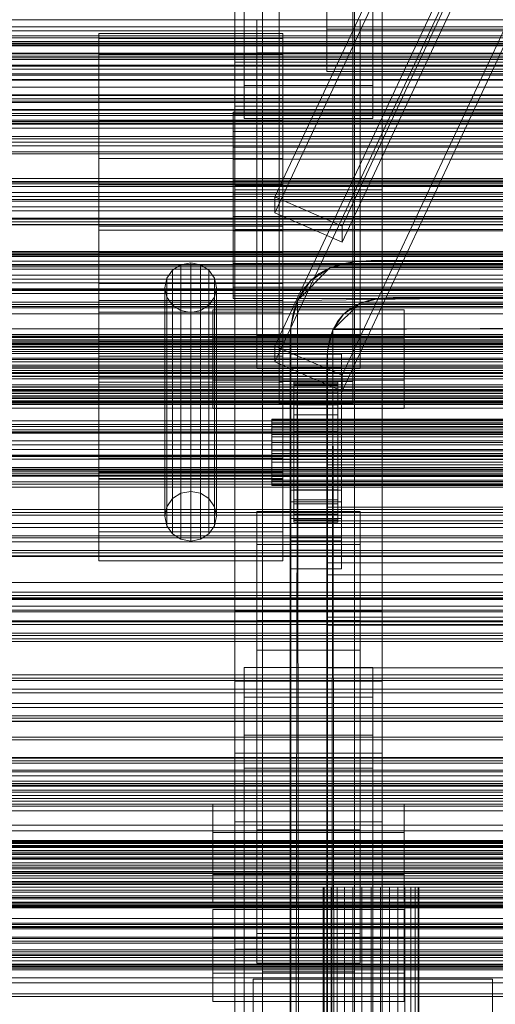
# Model space of a CAD drawing. Header units: millimetres. Extents: x -3490 to 61924, y -72580 to 6847.
# Tile 317 of 656: x -508 to -379, y -33417 to -33150. Entities that reach past the tile are written whole.
import ezdxf

# ---------------------------------------------------------------- set-up
doc = ezdxf.new("R2010")
doc.units = ezdxf.units.MM
for name, color, linetype, lineweight in [('COTAS_O', 1, 'Continuous', 0), ('COTAS_P', 1, 'Continuous', 0), ('frontal_C01', 7, 'Continuous', 0), ('frontal_C02', 7, 'Continuous', 0), ('frontal_C03', 7, 'Continuous', 0), ('frontal_dosificador', 7, 'Continuous', 0), ('frontal_mezcladora', 7, 'Continuous', 0), ('frontal_secador', 7, 'Continuous', 0)]:
    doc.layers.add(name, color=color, linetype=linetype, lineweight=lineweight)
doc.dimstyles.new('R19_100', dxfattribs={"dimtxt": 250, "dimasz": 150, "dimexe": 150, "dimexo": 80, "dimgap": 100, "dimtad": 1, "dimtih": 1, "dimtoh": 1, "dimdsep": 46, "dimcen": 0.09, "dimadec": 0, "dimazin": 0, "dimtfac": 1, "dimtdec": 4, "dimtofl": 0, "dimtmove": 0, "dimatfit": 3, "dimfxl": 1, "dimtolj": 1, "dimtzin": 0, "dimarcsym": 0})

# ---------------------------------------------------------------- blocks, each defined once
blk = doc.blocks.new('DIM_R29_55')
at = {"layer": 'COTAS_P'}
for p, q in [((-3300, -33120), (-3150, -33075)), ((-60, -33120), (-210, -33075)), ((-3300, -34020), (-3300, -33120)), ((-3300, -33120), (-60, -33120)), ((-3300, -33120), (-3150, -33165)), ((-60, -33120), (-210, -33165)), ((-60, -34020), (-60, -33120))]:
    blk.add_line(p, q, dxfattribs=at)
blk.add_text('3240 P', height=250, dxfattribs=at).set_placement((-1680, -33020))
blk = doc.blocks.new('DIM_R29_57')
at = {"layer": 'COTAS_O'}
for p, q in [((-1725, -33700), (-1575, -33655)), ((1725, -33700), (1575, -33655)), ((-1725, -34400), (-1725, -33700)), ((-1725, -33700), (1725, -33700)), ((-1725, -33700), (-1575, -33745)), ((1725, -33700), (1575, -33745)), ((1725, -34400), (1725, -33700))]:
    blk.add_line(p, q, dxfattribs=at)
blk.add_text('3450 O', height=250, dxfattribs=at).set_placement((0, -33600))
blk = doc.blocks.new('DIM_R29_60')
at = {"layer": 'COTAS_O'}
for p, q in [((-650, -33700), (50, -33700)), ((50, -33700), (5, -33850)), ((50, -34900), (50, -33700)), ((50, -33700), (95, -33850)), ((50, -34900), (5, -34750)), ((50, -34900), (95, -34750)), ((-650, -34900), (50, -34900))]:
    blk.add_line(p, q, dxfattribs=at)
blk.add_text('1200 O', height=250, rotation=90, dxfattribs=at).set_placement((-50, -34300))

msp = doc.modelspace()

# ---------------------------------------------------------------- linework, layer by layer
at = {"layer": 'frontal_C01'}
for p, q in [((-439.114, -33197.732), (-299.114, -32899.212)), ((-439.114, -33202.046), (-299.114, -32903.526)), ((-280.886, -32907.139), (-420.886, -33205.659)), ((-420.886, -33209.973), (-280.886, -32911.453)), ((-439.114, -33238.175), (-299.114, -32939.655)), ((-439.114, -33242.488), (-299.114, -32943.968)), ((-280.886, -32947.581), (-420.886, -33246.102)), ((-420.886, -33250.415), (-280.886, -32951.895)), ((-487, -33159.036), (-487, -33153.336)), ((-487, -33153.336), (-487, -33154.741)), ((-437, -33153.336), (-487, -33153.336)), ((-487, -33154.741), (-487, -33163.035)), ((-437, -33154.741), (-487, -33154.741)), ((-437, -33154.741), (-437, -33153.336)), ((-437, -33153.336), (-437, -33159.036)), ((-437, -33163.035), (-437, -33154.741)), ((-487, -33170.973), (-487, -33159.036)), ((-437, -33159.036), (-487, -33159.036)), ((-437, -33159.036), (-437, -33170.973)), ((-487, -33163.035), (-487, -33176.957)), ((-437, -33163.035), (-487, -33163.035)), ((-437, -33176.957), (-437, -33163.035)), ((-410, -33165.914), (-450, -33165.914)), ((-450, -33165.914), (-450, -33204.432)), ((-450, -33310.158), (-450, -33165.914)), ((-410, -33204.432), (-410, -33165.914)), ((-410, -33165.914), (-410, -33310.158)), ((-487, -33187.328), (-487, -33170.973)), ((-437, -33170.973), (-487, -33170.973)), ((-437, -33170.973), (-437, -33187.328)), ((-450.5, -33177.775), (-450.5, -33174.682)), ((-450.5, -33174.682), (-450.5, -33175.444)), ((-342.5, -33174.682), (-450.5, -33174.682)), ((-450.5, -33175.444), (-450.5, -33179.945)), ((-342.5, -33175.444), (-450.5, -33175.444)), ((-487, -33176.957), (-487, -33194.387)), ((-437, -33176.957), (-487, -33176.957)), ((-450.5, -33184.251), (-450.5, -33177.775)), ((-342.5, -33177.775), (-450.5, -33177.775)), ((-437, -33194.387), (-437, -33176.957)), ((-450.5, -33179.945), (-450.5, -33187.498)), ((-342.5, -33179.945), (-450.5, -33179.945)), ((-450.5, -33193.125), (-450.5, -33184.251)), ((-342.5, -33184.251), (-450.5, -33184.251)), ((-487, -33205.613), (-487, -33187.328)), ((-487, -33187.328), (-437, -33187.328)), ((-450.5, -33187.498), (-450.5, -33196.955)), ((-342.5, -33187.498), (-450.5, -33187.498)), ((-437, -33187.328), (-437, -33205.613)), ((-487, -33194.387), (-487, -33212.672)), ((-437, -33194.387), (-487, -33194.387)), ((-450.5, -33203.045), (-450.5, -33193.125)), ((-450.5, -33193.125), (-342.5, -33193.125)), ((-437, -33212.672), (-437, -33194.387)), ((-450.5, -33196.955), (-450.5, -33206.875)), ((-342.5, -33196.955), (-450.5, -33196.955)), ((-420.886, -33205.659), (-439.114, -33197.732)), ((-439.114, -33197.732), (-439.114, -33202.046)), ((-450.5, -33212.502), (-450.5, -33203.045)), ((-342.5, -33203.045), (-450.5, -33203.045)), ((-439.114, -33202.046), (-420.886, -33209.973)), ((-487, -33223.043), (-487, -33205.613)), ((-437, -33205.613), (-487, -33205.613)), ((-450, -33204.432), (-410, -33204.432)), ((-450, -33348.677), (-450, -33204.432)), ((-437, -33205.613), (-437, -33223.043)), ((-420.886, -33209.973), (-420.886, -33205.659)), ((-410, -33348.677), (-410, -33204.432)), ((-487, -33274.146), (-487, -33206.742)), ((-487, -33206.742), (-437, -33206.742)), ((-487, -33221.187), (-487, -33206.742)), ((-450.5, -33206.875), (-450.5, -33215.749)), ((-342.5, -33206.875), (-450.5, -33206.875)), ((-437, -33206.742), (-437, -33274.146)), ((-437, -33206.742), (-437, -33221.187)), ((-487, -33212.672), (-487, -33229.027)), ((-437, -33212.672), (-487, -33212.672)), ((-450.5, -33220.055), (-450.5, -33212.502)), ((-342.5, -33212.502), (-450.5, -33212.502)), ((-437, -33229.027), (-437, -33212.672)), ((-464.679, -33216.114), (-466.95, -33217.575)), ((-462, -33215.601), (-464.679, -33216.114)), ((-464.679, -33278.126), (-464.679, -33216.114)), ((-459.321, -33216.114), (-462, -33215.601)), ((-462, -33277.613), (-462, -33215.601)), ((-457.05, -33217.575), (-459.321, -33216.114)), ((-459.321, -33278.126), (-459.321, -33216.114)), ((-450.5, -33215.749), (-450.5, -33222.225)), ((-342.5, -33215.749), (-450.5, -33215.749)), ((-466.95, -33217.575), (-468.467, -33219.762)), ((-466.95, -33279.587), (-466.95, -33217.575)), ((-455.533, -33219.762), (-457.05, -33217.575)), ((-457.05, -33279.587), (-457.05, -33217.575)), ((-487, -33268.562), (-487, -33220.031)), ((-487, -33220.031), (-437, -33220.031)), ((-487, -33225.809), (-487, -33220.031)), ((-437, -33221.187), (-487, -33221.187)), ((-487, -33221.187), (-487, -33288.591)), ((-468.467, -33219.762), (-469, -33222.342)), ((-468.467, -33281.774), (-468.467, -33219.762)), ((-455, -33222.342), (-455.533, -33219.762)), ((-455.533, -33281.774), (-455.533, -33219.762)), ((-450.5, -33224.556), (-450.5, -33220.055)), ((-342.5, -33220.055), (-450.5, -33220.055)), ((-450.5, -33222.225), (-450.5, -33225.318)), ((-342.5, -33222.225), (-450.5, -33222.225)), ((-437, -33220.031), (-437, -33268.562)), ((-437, -33220.031), (-437, -33225.809)), ((-437, -33288.591), (-437, -33221.187)), ((-487, -33236.965), (-487, -33223.043)), ((-437, -33223.043), (-487, -33223.043)), ((-487, -33272.414), (-487, -33223.883)), ((-487, -33223.883), (-437, -33223.883)), ((-487, -33247.957), (-487, -33223.883)), ((-469, -33222.342), (-468.467, -33224.921)), ((-469, -33284.353), (-469, -33222.342)), ((-468.467, -33224.921), (-466.95, -33227.108)), ((-468.467, -33286.933), (-468.467, -33224.921)), ((-457.05, -33227.108), (-455.533, -33224.921)), ((-455.533, -33224.921), (-455, -33222.342)), ((-455.533, -33286.933), (-455.533, -33224.921)), ((-455, -33222.342), (-455, -33284.353)), ((-450.5, -33225.318), (-450.5, -33224.556)), ((-342.5, -33224.556), (-450.5, -33224.556)), ((-437, -33223.043), (-437, -33236.965)), ((-437, -33223.883), (-437, -33272.414)), ((-437, -33223.883), (-437, -33247.957)), ((-437, -33225.809), (-487, -33225.809)), ((-487, -33225.809), (-487, -33274.34)), ((-466.95, -33227.108), (-464.679, -33228.569)), ((-466.95, -33289.12), (-466.95, -33227.108)), ((-459.321, -33228.569), (-457.05, -33227.108)), ((-457.05, -33289.12), (-457.05, -33227.108)), ((-342.5, -33225.318), (-450.5, -33225.318)), ((-437, -33274.34), (-437, -33225.809)), ((-487, -33229.027), (-487, -33240.964)), ((-437, -33229.027), (-487, -33229.027)), ((-464.679, -33228.569), (-462, -33229.083)), ((-464.679, -33290.581), (-464.679, -33228.569)), ((-462, -33229.083), (-459.321, -33228.569)), ((-462, -33291.094), (-462, -33229.083)), ((-459.321, -33290.581), (-459.321, -33228.569)), ((-437, -33240.964), (-437, -33229.027)), ((-487, -33245.259), (-487, -33236.965)), ((-437, -33236.965), (-487, -33236.965)), ((-420.886, -33246.102), (-439.114, -33238.175)), ((-439.114, -33238.175), (-439.114, -33242.488)), ((-437, -33236.965), (-437, -33245.259)), ((-487, -33240.964), (-487, -33246.664)), ((-437, -33240.964), (-487, -33240.964)), ((-437, -33246.664), (-437, -33240.964)), ((-439.114, -33242.488), (-420.886, -33250.415)), ((-487, -33246.664), (-487, -33245.259)), ((-437, -33245.259), (-487, -33245.259)), ((-437, -33245.259), (-437, -33246.664)), ((-420.886, -33250.415), (-420.886, -33246.102)), ((-437, -33246.664), (-487, -33246.664)), ((-437, -33247.957), (-487, -33247.957)), ((-487, -33247.957), (-487, -33296.488)), ((-437, -33296.488), (-437, -33247.957)), ((-437, -33268.562), (-487, -33268.562)), ((-487, -33268.562), (-487, -33274.34)), ((-437, -33274.34), (-437, -33268.562)), ((-437, -33272.414), (-487, -33272.414)), ((-487, -33272.414), (-487, -33296.488)), ((-437, -33296.488), (-437, -33272.414)), ((-437, -33274.146), (-487, -33274.146)), ((-487, -33274.146), (-487, -33288.591)), ((-487, -33274.34), (-437, -33274.34)), ((-437, -33288.591), (-437, -33274.146)), ((-466.95, -33279.587), (-464.679, -33278.126)), ((-464.679, -33278.126), (-462, -33277.613)), ((-462, -33277.613), (-459.321, -33278.126)), ((-459.321, -33278.126), (-457.05, -33279.587)), ((-468.467, -33281.774), (-466.95, -33279.587)), ((-457.05, -33279.587), (-455.533, -33281.774)), ((-469, -33284.353), (-468.467, -33281.774)), ((-455.533, -33281.774), (-455, -33284.353)), ((-468.467, -33286.933), (-469, -33284.353)), ((-455, -33284.353), (-455.533, -33286.933)), ((-487, -33288.591), (-437, -33288.591)), ((-466.95, -33289.12), (-468.467, -33286.933)), ((-464.679, -33290.581), (-466.95, -33289.12)), ((-457.05, -33289.12), (-459.321, -33290.581)), ((-455.533, -33286.933), (-457.05, -33289.12)), ((-462, -33291.094), (-464.679, -33290.581)), ((-459.321, -33290.581), (-462, -33291.094)), ((-487, -33296.488), (-437, -33296.488)), ((-425, -33313.916), (-425, -33300.22)), ((-425, -33300.22), (425, -33300.22)), ((-425, -33311.776), (-425, -33300.22)), ((-410, -33310.158), (-450, -33310.158)), ((-450, -33310.158), (-450, -33348.677)), ((-450, -33401.827), (-450, -33310.158)), ((-410, -33348.677), (-410, -33310.158)), ((-410, -33310.158), (-410, -33401.827)), ((-444, -33320.742), (-444, -33312.654)), ((-444, -33312.654), (-416, -33312.654)), ((-444, -33397.59), (-444, -33312.654)), ((425, -33311.776), (-425, -33311.776)), ((-425, -33311.776), (-425, -33325.472)), ((-416, -33312.654), (-416, -33320.742)), ((-416, -33312.654), (-416, -33397.59)), ((425, -33313.916), (-425, -33313.916)), ((-425, -33313.916), (-425, -33325.472)), ((-416, -33320.742), (-444, -33320.742)), ((-444, -33320.742), (-444, -33405.679)), ((-416, -33405.679), (-416, -33320.742)), ((-447.5, -33333.462), (-447.5, -33325.373)), ((-447.5, -33325.373), (-412.5, -33325.373)), ((-447.5, -33604.634), (-447.5, -33325.373)), ((-425, -33325.472), (425, -33325.472)), ((-412.5, -33325.373), (-412.5, -33333.462)), ((-412.5, -33325.373), (-412.5, -33604.634)), ((-412.5, -33333.462), (-447.5, -33333.462)), ((-447.5, -33612.722), (-447.5, -33333.462)), ((-412.5, -33612.722), (-412.5, -33333.462)), ((-450, -33348.677), (-410, -33348.677)), ((-450, -33440.346), (-450, -33348.677)), ((-410, -33440.346), (-410, -33348.677)), ((-456, -33408.336), (-456, -33391.081)), ((-456, -33391.081), (-404, -33391.081)), ((-456, -33398.785), (-456, -33391.081)), ((-404, -33391.081), (-404, -33408.336)), ((-404, -33391.081), (-404, -33398.785)), ((-416, -33397.59), (-444, -33397.59)), ((-444, -33397.59), (-444, -33405.679)), ((-416, -33405.679), (-416, -33397.59)), ((-404, -33398.785), (-456, -33398.785)), ((-456, -33398.785), (-456, -33416.04)), ((-404, -33416.04), (-404, -33398.785)), ((-410, -33401.827), (-450, -33401.827)), ((-450, -33401.827), (-450, -33440.346)), ((-450, -33725.366), (-450, -33401.827)), ((-410, -33440.346), (-410, -33401.827)), ((-410, -33401.827), (-410, -33725.366)), ((-444, -33405.679), (-416, -33405.679)), ((-404, -33408.336), (-456, -33408.336)), ((-456, -33408.336), (-456, -33416.04)), ((-442.5, -33434.701), (-442.5, -33407.472)), ((-442.5, -33407.472), (-417.5, -33407.472)), ((-442.5, -33407.472), (-442.5, -33595.064)), ((-417.5, -33407.996), (-442.5, -33407.996)), ((-442.5, -33407.996), (-442.5, -33434.177)), ((-442.5, -34010.796), (-442.5, -33407.996)), ((-417.5, -33407.472), (-417.5, -33434.701)), ((-417.5, -33595.064), (-417.5, -33407.472)), ((-417.5, -33434.177), (-417.5, -33407.996)), ((-417.5, -33407.996), (-417.5, -34010.796)), ((-404, -33416.04), (-404, -33408.336)), ((-456, -33416.04), (-404, -33416.04))]:
    msp.add_line(p, q, dxfattribs=at)
at = {"layer": 'frontal_C02'}
for p, q in [((-450, -33329.126), (-450, -32971.464)), ((-410, -32971.464), (-410, -33329.126)), ((-442.5, -33516.139), (-442.5, -32977.112)), ((-417.5, -32977.112), (-417.5, -33516.139)), ((-447.5, -33167.449), (-447.5, -32986.084)), ((-412.5, -32986.084), (-412.5, -33167.449)), ((-447.5, -33176.39), (-447.5, -32995.026)), ((-412.5, -33176.39), (-412.5, -32995.026)), ((-442.5, -33543.024), (-442.5, -33003.998)), ((-417.5, -33543.024), (-417.5, -33003.998)), ((-450, -33367.308), (-450, -33009.646)), ((-410, -33367.308), (-410, -33009.646)), ((-450, -33195.783), (-450, -33094.446)), ((-410, -33195.783), (-410, -33094.446)), ((-438, -33247.792), (-438, -33110.146)), ((-418, -33110.146), (-418, -33247.792)), ((-438, -33116.107), (-438, -33253.753)), ((-418, -33253.753), (-418, -33116.107)), ((-425, -33152.192), (-425, -33137.051)), ((-450, -33148.056), (-450, -33195.783)), ((-450, -33505.718), (-450, -33148.056)), ((-444, -33158.638), (-444, -33149.697)), ((-444, -33149.697), (-416, -33149.697)), ((-444, -33235.357), (-444, -33149.697)), ((-425, -33148.506), (-425, -33163.647)), ((-416, -33149.697), (-416, -33158.638)), ((-416, -33149.697), (-416, -33235.357)), ((-410, -33195.783), (-410, -33148.056)), ((-410, -33148.056), (-410, -33505.718)), ((425, -33152.192), (-425, -33152.192)), ((-425, -33152.192), (-425, -33163.647)), ((-416, -33158.638), (-444, -33158.638)), ((-444, -33158.638), (-444, -33244.298)), ((-416, -33244.298), (-416, -33158.638)), ((-450, -33173.108), (-450, -33161.186)), ((-450, -33161.186), (450, -33161.186)), ((-450, -33194.595), (-450, -33161.186)), ((-425, -33163.647), (425, -33163.647)), ((-412.5, -33167.449), (-447.5, -33167.449)), ((-447.5, -33167.449), (-447.5, -33176.39)), ((-412.5, -33176.39), (-412.5, -33167.449)), ((450, -33173.108), (-450, -33173.108)), ((-450, -33173.108), (-450, -33206.517)), ((-447.5, -33176.39), (-412.5, -33176.39)), ((450, -33194.595), (-450, -33194.595)), ((-450, -33194.595), (-450, -33206.517)), ((-450, -33195.783), (-410, -33195.783)), ((-450, -33553.445), (-450, -33195.783)), ((-410, -33553.445), (-410, -33195.783)), ((-450, -33206.517), (450, -33206.517)), ((-456, -33247.456), (-456, -33228.381)), ((-456, -33228.381), (-404, -33228.381)), ((-456, -33236.017), (-456, -33228.381)), ((-404, -33228.381), (-404, -33247.456)), ((-404, -33228.381), (-404, -33236.017)), ((-416, -33235.357), (-444, -33235.357)), ((-444, -33235.357), (-444, -33244.298)), ((-416, -33244.298), (-416, -33235.357)), ((-404, -33236.017), (-456, -33236.017)), ((-456, -33236.017), (-456, -33255.092)), ((-404, -33255.092), (-404, -33236.017)), ((-435, -33243.974), (-435, -33240.398)), ((-435, -33240.398), (-421, -33240.398)), ((-435, -33280.489), (-435, -33240.398)), ((-421, -33240.398), (-421, -33243.974)), ((-421, -33240.398), (-421, -33280.489)), ((-444, -33244.298), (-416, -33244.298)), ((-421, -33243.974), (-435, -33243.974)), ((-435, -33243.974), (-435, -33284.065)), ((-421, -33284.065), (-421, -33243.974)), ((-404, -33247.456), (-456, -33247.456)), ((-456, -33247.456), (-456, -33255.092)), ((-418, -33247.792), (-438, -33247.792)), ((-438, -33247.792), (-438, -33253.753)), ((-434, -33258.008), (-434, -33248.016)), ((-434, -33248.016), (-434, -33248.462)), ((-434, -33248.016), (-422, -33248.016)), ((-434, -33248.864), (-434, -33248.016)), ((-434, -33258.219), (-434, -33248.462)), ((-434, -33248.462), (-434, -33250.171)), ((-434, -33248.462), (-422, -33248.462)), ((-434, -33258.409), (-434, -33248.864)), ((-434, -33248.864), (-422, -33248.864)), ((-434, -33250.947), (-434, -33248.864)), ((-422, -33248.462), (-422, -33248.016)), ((-422, -33248.016), (-422, -33258.008)), ((-422, -33248.016), (-422, -33248.864)), ((-422, -33250.171), (-422, -33248.462)), ((-422, -33248.462), (-422, -33258.219)), ((-422, -33248.864), (-422, -33258.409)), ((-422, -33248.864), (-422, -33250.947)), ((-418, -33253.753), (-418, -33247.792)), ((-404, -33255.092), (-404, -33247.456)), ((-435, -33253.512), (-435, -33249.935)), ((-435, -33249.935), (-421, -33249.935)), ((-435, -33290.026), (-435, -33249.935)), ((-434, -33259.029), (-434, -33250.171)), ((-434, -33250.171), (-434, -33253.028)), ((-434, -33250.171), (-422, -33250.171)), ((-434, -33259.396), (-434, -33250.947)), ((-434, -33250.947), (-422, -33250.947)), ((-434, -33254.125), (-434, -33250.947)), ((-422, -33253.028), (-422, -33250.171)), ((-422, -33250.171), (-422, -33259.029)), ((-422, -33250.947), (-422, -33259.396)), ((-422, -33250.947), (-422, -33254.125)), ((-421, -33249.935), (-421, -33253.512)), ((-421, -33249.935), (-421, -33290.026)), ((-438, -33253.753), (-418, -33253.753)), ((-421, -33253.512), (-435, -33253.512)), ((-435, -33253.512), (-435, -33293.603)), ((-434, -33260.382), (-434, -33253.028)), ((-434, -33253.028), (-434, -33256.836)), ((-434, -33253.028), (-422, -33253.028)), ((-434, -33260.901), (-434, -33254.125)), ((-434, -33254.125), (-422, -33254.125)), ((-434, -33258.18), (-434, -33254.125)), ((-422, -33256.836), (-422, -33253.028)), ((-422, -33253.028), (-422, -33260.382)), ((-422, -33254.125), (-422, -33260.901)), ((-422, -33254.125), (-422, -33258.18)), ((-421, -33293.603), (-421, -33253.512)), ((-456, -33255.092), (-404, -33255.092)), ((-434, -33262.186), (-434, -33256.836)), ((-434, -33256.836), (-434, -33261.337)), ((-434, -33256.836), (-422, -33256.836)), ((-422, -33261.337), (-422, -33256.836)), ((-422, -33256.836), (-422, -33262.186)), ((-440, -33258.409), (-440, -33258.008)), ((-440, -33258.008), (-440, -33258.219)), ((-440, -33258.008), (440, -33258.008)), ((-440, -33258.219), (-440, -33259.029)), ((-440, -33258.219), (440, -33258.219)), ((-440, -33259.396), (-440, -33258.409)), ((-440, -33258.409), (440, -33258.409)), ((-440, -33259.029), (-440, -33260.382)), ((-440, -33259.029), (440, -33259.029)), ((-440, -33260.901), (-440, -33259.396)), ((-440, -33259.396), (440, -33259.396)), ((-434, -33258.219), (-434, -33258.008)), ((-422, -33258.008), (-434, -33258.008)), ((-434, -33258.008), (-434, -33258.409)), ((-434, -33262.822), (-434, -33258.18)), ((-434, -33258.18), (-422, -33258.18)), ((-434, -33262.836), (-434, -33258.18)), ((-434, -33259.029), (-434, -33258.219)), ((-422, -33258.219), (-434, -33258.219)), ((-422, -33258.409), (-434, -33258.409)), ((-434, -33258.409), (-434, -33259.396)), ((-434, -33260.382), (-434, -33259.029)), ((-422, -33259.029), (-434, -33259.029)), ((-422, -33259.396), (-434, -33259.396)), ((-434, -33259.396), (-434, -33260.901)), ((-422, -33258.008), (-422, -33258.219)), ((-422, -33258.409), (-422, -33258.008)), ((-422, -33258.18), (-422, -33262.822)), ((-422, -33258.18), (-422, -33262.836)), ((-422, -33258.219), (-422, -33259.029)), ((-422, -33259.396), (-422, -33258.409)), ((-422, -33259.029), (-422, -33260.382)), ((-422, -33260.901), (-422, -33259.396)), ((-440, -33260.382), (-440, -33262.186)), ((-440, -33260.382), (440, -33260.382)), ((-440, -33262.822), (-440, -33260.901)), ((-440, -33260.901), (440, -33260.901)), ((-440, -33262.186), (-440, -33264.318)), ((-440, -33262.186), (440, -33262.186)), ((-434, -33262.186), (-434, -33260.382)), ((-422, -33260.382), (-434, -33260.382)), ((-422, -33260.901), (-434, -33260.901)), ((-434, -33260.901), (-434, -33262.822)), ((-434, -33261.337), (-434, -33264.318)), ((-422, -33261.337), (-434, -33261.337)), ((-434, -33261.337), (-434, -33266.224)), ((-434, -33264.318), (-434, -33262.186)), ((-422, -33262.186), (-434, -33262.186)), ((-422, -33260.382), (-422, -33262.186)), ((-422, -33262.822), (-422, -33260.901)), ((-422, -33264.318), (-422, -33261.337)), ((-422, -33266.224), (-422, -33261.337)), ((-422, -33262.186), (-422, -33264.318)), ((-440, -33265.028), (-440, -33262.822)), ((-440, -33262.822), (440, -33262.822)), ((-440, -33264.318), (-440, -33266.633)), ((440, -33264.318), (-440, -33264.318)), ((-440, -33267.368), (-440, -33265.028)), ((-440, -33265.028), (440, -33265.028)), ((-422, -33262.822), (-434, -33262.822)), ((-434, -33262.822), (-434, -33265.028)), ((-434, -33265.028), (-434, -33262.836)), ((-434, -33262.836), (-422, -33262.836)), ((-434, -33267.776), (-434, -33262.836)), ((-434, -33264.318), (-422, -33264.318)), ((-434, -33266.633), (-434, -33264.318)), ((-422, -33265.028), (-434, -33265.028)), ((-434, -33265.028), (-434, -33267.368)), ((-422, -33265.028), (-422, -33262.822)), ((-422, -33262.836), (-422, -33265.028)), ((-422, -33262.836), (-422, -33267.776)), ((-422, -33264.318), (-422, -33266.633)), ((-422, -33267.368), (-422, -33265.028)), ((-440, -33266.633), (-440, -33268.973)), ((-440, -33266.633), (440, -33266.633)), ((-440, -33269.683), (-440, -33267.368)), ((-440, -33267.368), (440, -33267.368)), ((-434, -33266.633), (-434, -33266.224)), ((-434, -33266.224), (-434, -33271.164)), ((-434, -33266.224), (-422, -33266.224)), ((-434, -33268.973), (-434, -33266.633)), ((-422, -33266.633), (-434, -33266.633)), ((-434, -33267.368), (-434, -33267.776)), ((-422, -33267.368), (-434, -33267.368)), ((-434, -33267.368), (-434, -33269.683)), ((-422, -33271.164), (-422, -33266.224)), ((-422, -33266.224), (-422, -33266.633)), ((-422, -33266.633), (-422, -33268.973)), ((-422, -33267.776), (-422, -33267.368)), ((-422, -33269.683), (-422, -33267.368)), ((-440, -33268.973), (-440, -33271.178)), ((-440, -33268.973), (440, -33268.973)), ((-440, -33271.815), (-440, -33269.683)), ((-440, -33269.683), (440, -33269.683)), ((-434, -33267.776), (-422, -33267.776)), ((-434, -33272.663), (-434, -33267.776)), ((-434, -33271.178), (-434, -33268.973)), ((-434, -33268.973), (-434, -33271.164)), ((-422, -33268.973), (-434, -33268.973)), ((-434, -33269.683), (-434, -33272.663)), ((-422, -33269.683), (-434, -33269.683)), ((-434, -33269.683), (-434, -33271.815)), ((-422, -33267.776), (-422, -33272.663)), ((-422, -33271.164), (-422, -33268.973)), ((-422, -33268.973), (-422, -33271.178)), ((-422, -33272.663), (-422, -33269.683)), ((-422, -33271.815), (-422, -33269.683)), ((-440, -33271.178), (-440, -33273.099)), ((-440, -33271.178), (440, -33271.178)), ((-440, -33273.619), (-440, -33271.815)), ((-440, -33271.815), (440, -33271.815)), ((-440, -33273.099), (-440, -33274.604)), ((-440, -33273.099), (440, -33273.099)), ((-434, -33271.164), (-434, -33275.82)), ((-434, -33271.164), (-422, -33271.164)), ((-434, -33273.099), (-434, -33271.178)), ((-434, -33271.178), (-434, -33275.82)), ((-422, -33271.178), (-434, -33271.178)), ((-434, -33271.815), (-434, -33277.164)), ((-422, -33271.815), (-434, -33271.815)), ((-434, -33271.815), (-434, -33273.619)), ((-434, -33272.663), (-422, -33272.663)), ((-434, -33277.164), (-434, -33272.663)), ((-434, -33274.604), (-434, -33273.099)), ((-434, -33273.099), (-434, -33279.875)), ((-422, -33273.099), (-434, -33273.099)), ((-425, -33285.583), (-425, -33270.442)), ((-425, -33270.442), (425, -33270.442)), ((-425, -33281.896), (-425, -33270.442)), ((-422, -33275.82), (-422, -33271.164)), ((-422, -33275.82), (-422, -33271.178)), ((-422, -33271.178), (-422, -33273.099)), ((-422, -33277.164), (-422, -33271.815)), ((-422, -33273.619), (-422, -33271.815)), ((-422, -33272.663), (-422, -33277.164)), ((-422, -33279.875), (-422, -33273.099)), ((-422, -33273.099), (-422, -33274.604)), ((-440, -33274.972), (-440, -33273.619)), ((-440, -33273.619), (440, -33273.619)), ((-440, -33274.604), (-440, -33275.591)), ((-440, -33274.604), (440, -33274.604)), ((-440, -33275.781), (-440, -33274.972)), ((-440, -33274.972), (440, -33274.972)), ((-440, -33275.591), (-440, -33275.993)), ((-440, -33275.591), (440, -33275.591)), ((-434, -33273.619), (-434, -33280.973)), ((-422, -33273.619), (-434, -33273.619)), ((-434, -33273.619), (-434, -33274.972)), ((-434, -33275.591), (-434, -33274.604)), ((-434, -33274.604), (-434, -33283.053)), ((-422, -33274.604), (-434, -33274.604)), ((-434, -33274.972), (-434, -33283.829)), ((-422, -33274.972), (-434, -33274.972)), ((-434, -33274.972), (-434, -33275.781)), ((-434, -33275.993), (-434, -33275.591)), ((-434, -33275.591), (-434, -33285.137)), ((-422, -33275.591), (-434, -33275.591)), ((-422, -33280.973), (-422, -33273.619)), ((-422, -33274.972), (-422, -33273.619)), ((-422, -33283.053), (-422, -33274.604)), ((-422, -33274.604), (-422, -33275.591)), ((-422, -33283.829), (-422, -33274.972)), ((-422, -33275.781), (-422, -33274.972)), ((-422, -33285.137), (-422, -33275.591)), ((-422, -33275.591), (-422, -33275.993)), ((-440, -33275.993), (-440, -33275.781)), ((-440, -33275.781), (440, -33275.781)), ((-440, -33275.993), (440, -33275.993)), ((-435, -33291.037), (-435, -33277.327)), ((-435, -33277.327), (-421, -33277.327)), ((-435, -33284.963), (-435, -33277.327)), ((-434, -33275.781), (-434, -33285.538)), ((-422, -33275.781), (-434, -33275.781)), ((-434, -33275.781), (-434, -33275.993)), ((-434, -33275.82), (-434, -33279.875)), ((-434, -33275.82), (-422, -33275.82)), ((-434, -33275.993), (-434, -33285.984)), ((-422, -33275.993), (-434, -33275.993)), ((-434, -33277.164), (-422, -33277.164)), ((-434, -33280.973), (-434, -33277.164)), ((-422, -33285.538), (-422, -33275.781)), ((-422, -33275.993), (-422, -33275.781)), ((-422, -33279.875), (-422, -33275.82)), ((-422, -33285.984), (-422, -33275.993)), ((-422, -33277.164), (-422, -33280.973)), ((-421, -33277.327), (-421, -33291.037)), ((-421, -33277.327), (-421, -33284.963)), ((-421, -33280.489), (-435, -33280.489)), ((-435, -33280.489), (-435, -33284.065)), ((-434, -33279.875), (-434, -33283.053)), ((-434, -33279.875), (-422, -33279.875)), ((-434, -33280.973), (-422, -33280.973)), ((-434, -33283.829), (-434, -33280.973)), ((-422, -33283.053), (-422, -33279.875)), ((-422, -33280.973), (-422, -33283.829)), ((-421, -33284.065), (-421, -33280.489)), ((-444, -33292.029), (-444, -33283.087)), ((-444, -33283.087), (-416, -33283.087)), ((-444, -33369.48), (-444, -33283.087)), ((-434, -33283.053), (-434, -33285.137)), ((-434, -33283.053), (-422, -33283.053)), ((425, -33281.896), (-425, -33281.896)), ((-425, -33281.896), (-425, -33297.037)), ((-422, -33285.137), (-422, -33283.053)), ((-416, -33283.087), (-416, -33292.029)), ((-416, -33283.087), (-416, -33369.48)), ((-435, -33284.065), (-421, -33284.065)), ((-421, -33284.963), (-435, -33284.963)), ((-435, -33284.963), (-435, -33298.674)), ((-434, -33283.829), (-422, -33283.829)), ((-434, -33285.538), (-434, -33283.829)), ((-434, -33285.137), (-434, -33285.984)), ((-434, -33285.137), (-422, -33285.137)), ((-434, -33285.538), (-422, -33285.538)), ((-434, -33285.984), (-434, -33285.538)), ((-434, -33285.984), (-422, -33285.984)), ((425, -33285.583), (-425, -33285.583)), ((-425, -33285.583), (-425, -33297.037)), ((-422, -33283.829), (-422, -33285.538)), ((-422, -33285.984), (-422, -33285.137)), ((-422, -33285.538), (-422, -33285.984)), ((-421, -33298.674), (-421, -33284.963)), ((-421, -33290.026), (-435, -33290.026)), ((-435, -33290.026), (-435, -33293.603)), ((-421, -33291.037), (-435, -33291.037)), ((-435, -33291.037), (-435, -33298.674)), ((-421, -33293.603), (-421, -33290.026)), ((-421, -33298.674), (-421, -33291.037)), ((-416, -33292.029), (-444, -33292.029)), ((-444, -33292.029), (-444, -33378.421)), ((-435, -33293.603), (-421, -33293.603)), ((-416, -33378.421), (-416, -33292.029)), ((-425, -33297.037), (425, -33297.037)), ((-435, -33298.674), (-421, -33298.674)), ((-410, -33329.126), (-450, -33329.126)), ((-450, -33329.126), (-450, -33367.308)), ((-450, -33686.788), (-450, -33329.126)), ((-410, -33367.308), (-410, -33329.126)), ((-410, -33329.126), (-410, -33686.788)), ((-447.5, -33352.688), (-447.5, -33343.746)), ((-447.5, -33343.746), (-412.5, -33343.746)), ((-447.5, -33525.111), (-447.5, -33343.746)), ((-412.5, -33343.746), (-412.5, -33352.688)), ((-412.5, -33343.746), (-412.5, -33525.111)), ((-412.5, -33352.688), (-447.5, -33352.688)), ((-447.5, -33534.052), (-447.5, -33352.688)), ((-412.5, -33534.052), (-412.5, -33352.688)), ((-456, -33381.579), (-456, -33362.504)), ((-456, -33362.504), (-404, -33362.504)), ((-456, -33370.14), (-456, -33362.504)), ((-404, -33362.504), (-404, -33381.579)), ((-404, -33362.504), (-404, -33370.14)), ((-450, -33367.308), (-410, -33367.308)), ((-450, -33724.97), (-450, -33367.308)), ((-410, -33724.97), (-410, -33367.308)), ((-404, -33370.14), (-456, -33370.14)), ((-456, -33370.14), (-456, -33389.216)), ((-416, -33369.48), (-444, -33369.48)), ((-444, -33369.48), (-444, -33378.421)), ((-416, -33378.421), (-416, -33369.48)), ((-404, -33389.216), (-404, -33370.14)), ((-444, -33378.421), (-416, -33378.421)), ((-404, -33381.579), (-456, -33381.579)), ((-456, -33381.579), (-456, -33389.216)), ((-404, -33389.216), (-404, -33381.579)), ((-456, -33389.216), (-404, -33389.216))]:
    msp.add_line(p, q, dxfattribs=at)
at = {"layer": 'frontal_C03'}
for p, q in [((1250, -33151.596), (-1250, -33151.596)), ((-1250, -33152.653), (1250, -33152.653)), ((1250, -33155.505), (-1250, -33155.505)), ((1250, -33156.563), (-1250, -33156.563)), ((1250, -33158.87), (-1250, -33158.87)), ((1250, -33159.523), (-1250, -33159.523)), ((1250, -33160.405), (-1250, -33160.405)), ((1250, -33170.211), (-1250, -33170.211)), ((1250, -33171.092), (-1250, -33171.092)), ((1250, -33171.746), (-1250, -33171.746)), ((1250, -33174.053), (-1250, -33174.053)), ((-1250, -33175.111), (1250, -33175.111)), ((1250, -33177.963), (-1250, -33177.963)), ((1250, -33179.02), (-1250, -33179.02)), ((1250, -33181.328), (-1250, -33181.328)), ((1250, -33181.981), (-1250, -33181.981)), ((1250, -33182.862), (-1250, -33182.862)), ((1250, -33192.669), (-1250, -33192.669)), ((1250, -33193.55), (-1250, -33193.55)), ((1250, -33194.204), (-1250, -33194.204)), ((1250, -33196.511), (-1250, -33196.511)), ((-1250, -33197.568), (1250, -33197.568)), ((1530, -33198.434), (-1530, -33198.434)), ((1250, -33200.42), (-1250, -33200.42)), ((1530, -33203.434), (-1530, -33203.434)), ((1250, -33201.478), (-1250, -33201.478)), ((1250, -33203.785), (-1250, -33203.785)), ((1250, -33204.439), (-1250, -33204.439)), ((1250, -33205.32), (-1250, -33205.32)), ((-1250, -33212.477), (1250, -33212.477)), ((-1250, -33213.275), (1250, -33213.275)), ((-1250, -33213.859), (1250, -33213.859)), ((1250, -33215.126), (-1250, -33215.126)), ((1250, -33216.008), (-1250, -33216.008)), ((-1250, -33216.197), (1250, -33216.197)), ((1250, -33216.661), (-1250, -33216.661)), ((-1250, -33217.326), (1250, -33217.326)), ((1250, -33218.969), (-1250, -33218.969)), ((-1250, -33220.026), (1250, -33220.026)), ((-1250, -33221.046), (1250, -33221.046)), ((-1250, -33222.642), (1250, -33222.642)), ((1250, -33222.878), (-1250, -33222.878)), ((1250, -33223.935), (-1250, -33223.935)), ((1250, -33226.243), (-1250, -33226.243)), ((1250, -33226.896), (-1250, -33226.896)), ((-1250, -33227.489), (1250, -33227.489)), ((1250, -33227.778), (-1250, -33227.778)), ((-1250, -33229.445), (1250, -33229.445)), ((-1268, -33235.463), (1268, -33235.463)), ((-1268, -33235.687), (1268, -33235.687)), ((-1250, -33235.09), (1250, -33235.09)), ((-1268, -33235.852), (1268, -33235.852)), ((-1268, -33236.509), (1268, -33236.509)), ((-1268, -33236.827), (1268, -33236.827)), ((-1268, -33237.873), (1268, -33237.873)), ((-1268, -33238.322), (1268, -33238.322)), ((1250, -33237.271), (-1250, -33237.271)), ((1250, -33237.584), (-1250, -33237.584)), ((-1268, -33239.685), (1268, -33239.685)), ((-1268, -33240.235), (1268, -33240.235)), ((1250, -33238.465), (-1250, -33238.465)), ((1250, -33239.119), (-1250, -33239.119)), ((-1268, -33241.823), (1268, -33241.823)), ((1268, -33242.436), (-1268, -33242.436)), ((1250, -33241.426), (-1250, -33241.426)), ((-1250, -33242.484), (1250, -33242.484)), ((-1250, -33243.328), (1250, -33243.328)), ((-1268, -33244.14), (1268, -33244.14)), ((-1268, -33244.775), (1268, -33244.775)), ((1250, -33245.336), (-1250, -33245.336)), ((-1250, -33245.586), (1250, -33245.586)), ((-1268, -33246.478), (1268, -33246.478)), ((-1268, -33247.092), (1268, -33247.092)), ((-1268, -33248.679), (1268, -33248.679)), ((1250, -33246.393), (-1250, -33246.393)), ((1250, -33248.7), (-1250, -33248.7)), ((-1268, -33249.23), (1268, -33249.23)), ((-1268, -33250.593), (1268, -33250.593)), ((-1268, -33251.042), (1268, -33251.042)), ((1250, -33249.354), (-1250, -33249.354)), ((1250, -33250.235), (-1250, -33250.235)), ((-1250, -33251.644), (1250, -33251.644)), ((1530, -33253.434), (-1530, -33253.434)), ((-1268, -33252.088), (1268, -33252.088)), ((-1268, -33252.405), (1268, -33252.405)), ((-1268, -33253.063), (1268, -33253.063)), ((-1268, -33253.227), (1268, -33253.227)), ((-1268, -33253.452), (1268, -33253.452)), ((-1250, -33253.825), (1250, -33253.825)), ((1530, -33258.434), (-1530, -33258.434)), ((-1250, -33259.47), (1250, -33259.47)), ((1250, -33260.042), (-1250, -33260.042)), ((1250, -33260.923), (-1250, -33260.923)), ((-1250, -33261.425), (1250, -33261.425)), ((1250, -33261.576), (-1250, -33261.576)), ((1250, -33263.884), (-1250, -33263.884)), ((-1250, -33264.941), (1250, -33264.941)), ((-1250, -33266.272), (1250, -33266.272)), ((1250, -33267.793), (-1250, -33267.793)), ((-1250, -33267.869), (1250, -33267.869)), ((1250, -33268.851), (-1250, -33268.851)), ((1250, -33271.158), (-1250, -33271.158)), ((-1250, -33271.588), (1250, -33271.588)), ((1250, -33271.812), (-1250, -33271.812)), ((1250, -33272.693), (-1250, -33272.693)), ((-1250, -33272.717), (1250, -33272.717)), ((-1250, -33275.055), (1250, -33275.055)), ((-1250, -33275.64), (1250, -33275.64)), ((-1250, -33276.437), (1250, -33276.437)), ((1250, -33282.499), (-1250, -33282.499)), ((1250, -33283.381), (-1250, -33283.381)), ((1250, -33284.034), (-1250, -33284.034)), ((1250, -33286.342), (-1250, -33286.342)), ((-1250, -33287.399), (1250, -33287.399)), ((1250, -33290.251), (-1250, -33290.251)), ((1250, -33291.308), (-1250, -33291.308)), ((1250, -33293.616), (-1250, -33293.616)), ((1250, -33294.269), (-1250, -33294.269)), ((-1500, -33295.272), (1500, -33295.272)), ((1250, -33295.151), (-1250, -33295.151)), ((1250, -33304.957), (-1250, -33304.957)), ((1500, -33306.68), (-1500, -33306.68)), ((1500, -33306.965), (-1500, -33306.965)), ((1250, -33305.838), (-1250, -33305.838)), ((1250, -33306.492), (-1250, -33306.492)), ((1250, -33308.799), (-1250, -33308.799)), ((-1250, -33309.856), (1250, -33309.856)), ((1250, -33312.709), (-1250, -33312.709)), ((1250, -33313.766), (-1250, -33313.766)), ((-1500, -33318.373), (1500, -33318.373)), ((1250, -33316.073), (-1250, -33316.073)), ((1250, -33316.727), (-1250, -33316.727)), ((1250, -33317.608), (-1250, -33317.608)), ((1250, -33327.415), (-1250, -33327.415)), ((1250, -33328.296), (-1250, -33328.296)), ((1250, -33328.949), (-1250, -33328.949)), ((1250, -33331.257), (-1250, -33331.257)), ((-1250, -33332.314), (1250, -33332.314)), ((1250, -33335.166), (-1250, -33335.166)), ((1250, -33336.224), (-1250, -33336.224)), ((1250, -33338.531), (-1250, -33338.531)), ((1250, -33339.184), (-1250, -33339.184)), ((1250, -33340.066), (-1250, -33340.066)), ((-1500, -33344.278), (1500, -33344.278)), ((1250, -33349.872), (-1250, -33349.872)), ((1250, -33350.754), (-1250, -33350.754)), ((1250, -33351.407), (-1250, -33351.407)), ((1500, -33353.261), (-1500, -33353.261)), ((1250, -33353.714), (-1250, -33353.714)), ((-1250, -33354.772), (1250, -33354.772)), ((-1250, -33356.261), (1250, -33356.261)), ((-1250, -33356.894), (1250, -33356.894)), ((-1250, -33357.358), (1250, -33357.358)), ((1250, -33357.624), (-1250, -33357.624)), ((1250, -33358.681), (-1250, -33358.681)), ((-1250, -33359.214), (1250, -33359.214)), ((-1250, -33360.11), (1250, -33360.11)), ((1250, -33360.989), (-1250, -33360.989)), ((1250, -33361.642), (-1250, -33361.642)), ((1250, -33362.523), (-1250, -33362.523)), ((-1250, -33363.062), (1250, -33363.062)), ((-1250, -33364.33), (1250, -33364.33)), ((-1250, -33368.177), (1250, -33368.177)), ((-1250, -33369.729), (1250, -33369.729)), ((-1500, -33372.651), (1500, -33372.651)), ((-1500, -33372.875), (1500, -33372.875)), ((-1500, -33373.04), (1500, -33373.04)), ((-1500, -33373.697), (1500, -33373.697)), ((-1500, -33374.015), (1500, -33374.015)), ((1250, -33372.33), (-1250, -33372.33)), ((1250, -33373.211), (-1250, -33373.211)), ((1250, -33373.865), (-1250, -33373.865)), ((-1250, -33374.21), (1250, -33374.21)), ((-1500, -33375.061), (1500, -33375.061)), ((-1500, -33375.51), (1500, -33375.51)), ((-1500, -33376.873), (1500, -33376.873)), ((1250, -33375.941), (-1250, -33375.941)), ((1250, -33376.172), (-1250, -33376.172)), ((-1250, -33377.229), (1250, -33377.229)), ((-1500, -33377.423), (1500, -33377.423)), ((1500, -33378.384), (-1500, -33378.384)), ((-1500, -33379.011), (1500, -33379.011)), ((1500, -33379.624), (-1500, -33379.624)), ((-1500, -33381.328), (1500, -33381.328)), ((-1500, -33381.963), (1500, -33381.963)), ((1250, -33380.081), (-1250, -33380.081)), ((-1250, -33380.749), (1250, -33380.749)), ((1250, -33381.139), (-1250, -33381.139)), ((-1250, -33382.542), (1250, -33382.542)), ((-1500, -33383.667), (1500, -33383.667)), ((-1500, -33384.28), (1500, -33384.28)), ((1250, -33383.446), (-1250, -33383.446)), ((1250, -33384.1), (-1250, -33384.1)), ((1250, -33384.981), (-1250, -33384.981)), ((-1500, -33385.868), (1500, -33385.868)), ((-1500, -33386.418), (1500, -33386.418)), ((-1500, -33387.367), (1500, -33387.367)), ((-1500, -33387.781), (1500, -33387.781)), ((-1250, -33387.35), (1250, -33387.35)), ((-1500, -33388.23), (1500, -33388.23)), ((-1500, -33389.276), (1500, -33389.276)), ((-1500, -33389.594), (1500, -33389.594)), ((-1500, -33390.251), (1500, -33390.251)), ((-1500, -33390.416), (1500, -33390.416)), ((-1500, -33390.64), (1500, -33390.64)), ((-1250, -33389.081), (1250, -33389.081)), ((-1250, -33393.561), (1250, -33393.561)), ((1250, -33394.787), (-1250, -33394.787)), ((-1250, -33395.114), (1250, -33395.114)), ((1250, -33395.669), (-1250, -33395.669)), ((1250, -33396.322), (-1250, -33396.322)), ((1250, -33398.63), (-1250, -33398.63)), ((-1250, -33398.961), (1250, -33398.961)), ((-1250, -33399.687), (1250, -33399.687)), ((-1250, -33400.228), (1250, -33400.228)), ((1250, -33402.539), (-1250, -33402.539)), ((-1250, -33403.181), (1250, -33403.181)), ((1250, -33403.596), (-1250, -33403.596)), ((-1250, -33404.077), (1250, -33404.077)), ((1250, -33405.904), (-1250, -33405.904)), ((-1250, -33405.933), (1250, -33405.933)), ((-1250, -33406.397), (1250, -33406.397)), ((1250, -33406.557), (-1250, -33406.557)), ((-1250, -33407.03), (1250, -33407.03)), ((1250, -33407.439), (-1250, -33407.439))]:
    msp.add_line(p, q, dxfattribs=at)
at = {"layer": 'frontal_dosificador'}
msp.add_line((-230, -33380), (-1770, -33380), dxfattribs=at)
at = {"layer": 'frontal_mezcladora'}
for p, q in [((-980, -33340), (-80, -33340)), ((-980, -33390), (-80, -33390))]:
    msp.add_line(p, q, dxfattribs=at)
at = {"layer": 'frontal_secador'}
for p, q in [((1250, -33149.689), (-1250, -33149.689)), ((1250, -33154), (-1250, -33154)), ((1250, -33154.545), (-1250, -33154.545)), ((1250, -33156), (-1250, -33156)), ((1250, -33156.144), (-1250, -33156.144)), ((1250, -33156.709), (-1250, -33156.709)), ((1250, -33158.686), (-1250, -33158.686)), ((1250, -33160), (-1250, -33160)), ((1320, -33162), (-1320, -33162)), ((1320, -33162.273), (-1320, -33162.273)), ((1320, -33163.072), (-1320, -33163.072)), ((1250, -33162), (-1250, -33162)), ((1320, -33164.343), (-1320, -33164.343)), ((1320, -33166), (-1320, -33166)), ((1250, -33164.651), (-1250, -33164.651)), ((1250, -33165.859), (-1250, -33165.859)), ((-1250, -33166), (1250, -33166)), ((1320, -33167.929), (-1320, -33167.929)), ((-1320, -33170), (1320, -33170)), ((-1250, -33170), (1250, -33170)), ((1320, -33172.071), (-1320, -33172.071)), ((1320, -33174), (-1320, -33174)), ((1250, -33174.141), (-1250, -33174.141)), ((1320, -33175.657), (-1320, -33175.657)), ((1320, -33176.928), (-1320, -33176.928)), ((1320, -33177.727), (-1320, -33177.727)), ((1320, -33178), (-1320, -33178)), ((1250, -33177.285), (-1250, -33177.285)), ((1250, -33178), (-1250, -33178)), ((1250, -33181.314), (-1250, -33181.314)), ((1250, -33183.856), (-1250, -33183.856)), ((1250, -33185.455), (-1250, -33185.455)), ((1250, -33186), (-1250, -33186)), ((1360, -33193.5), (-1360, -33193.5)), ((1360, -33194.863), (-1360, -33194.863)), ((1250, -33193.75), (-1250, -33193.75)), ((1360, -33198.859), (-1360, -33198.859)), ((1360, -33205.216), (-1360, -33205.216)), ((1360, -33213.5), (-1360, -33213.5)), ((1250, -33212.924), (-1250, -33212.924)), ((413, -33215), (-433.02, -33225.78)), ((-424.22, -33216.98), (-433.02, -33225.78)), ((-424.22, -33216.98), (-429.5, -33220.5)), ((-427.08, -33218.52), (-424.22, -33216.98)), ((413, -33215), (-424.22, -33216.98)), ((-417.18, -33215.22), (-424.22, -33216.98)), ((-424.22, -33216.98), (-420.92, -33215.88)), ((-420.92, -33215.88), (-417.18, -33215.22)), ((-417.18, -33215.22), (-413, -33215)), ((413, -33215), (-417.18, -33215.22)), ((-413, -33215), (413, -33215)), ((-429.5, -33220.5), (-427.08, -33218.52)), ((-429.5, -33220.5), (-433.02, -33225.78)), ((-431.48, -33222.92), (-429.5, -33220.5)), ((1360, -33223.147), (-1360, -33223.147)), ((-433.02, -33225.78), (-431.48, -33222.92)), ((407, -33225), (-423.38, -33233.82)), ((407, -33225), (-416.18, -33226.62)), ((-410.42, -33225.18), (-407, -33225)), ((407, -33225), (-410.42, -33225.18)), ((-407, -33225), (407, -33225)), ((-433.02, -33225.78), (-435, -34283)), ((-433.02, -33225.78), (-434.78, -33232.82)), ((-434.12, -33229.08), (-433.02, -33225.78)), ((-433.02, -33225.78), (-431.48, -34297.08)), ((-416.18, -33226.62), (-423.38, -33233.82)), ((-416.18, -33226.62), (-420.5, -33229.5)), ((-418.52, -33227.88), (-416.18, -33226.62)), ((-410.42, -33225.18), (-416.18, -33226.62)), ((-416.18, -33226.62), (-413.48, -33225.72)), ((-413.48, -33225.72), (-410.42, -33225.18)), ((-434.78, -33232.82), (-434.12, -33229.08)), ((-420.5, -33229.5), (-423.38, -33233.82)), ((-422.12, -33231.48), (-420.5, -33229.5)), ((-420.5, -33229.5), (-418.52, -33227.88)), ((-435, -33237), (-434.78, -33232.82)), ((-434.78, -33232.82), (-435, -34283)), ((-423.38, -33233.82), (-422.12, -33231.48)), ((-1360, -33233.5), (1360, -33233.5)), ((-1250, -33233.5), (1250, -33233.5)), ((-423.38, -33233.82), (-425, -34277)), ((-423.38, -33233.82), (-424.82, -33239.58)), ((-424.28, -33236.52), (-423.38, -33233.82)), ((-423.38, -33233.82), (-422.12, -34288.52)), ((-435, -34283), (-435, -33237)), ((-424.82, -33239.58), (-424.28, -33236.52)), ((-425, -33243), (-424.82, -33239.58)), ((-424.82, -33239.58), (-425, -34277)), ((-425, -34277), (-425, -33243)), ((1360, -33243.853), (-1360, -33243.853)), ((-1400, -33250), (1400, -33250)), ((-1250, -33250), (1250, -33250)), ((1360, -33253.5), (-1360, -33253.5)), ((1250, -33254.076), (-1250, -33254.076)), ((-1250, -33255), (1250, -33255)), ((1360, -33261.784), (-1360, -33261.784)), ((1360, -33268.141), (-1360, -33268.141)), ((1360, -33272.137), (-1360, -33272.137)), ((1360, -33273.5), (-1360, -33273.5)), ((1250, -33273.25), (-1250, -33273.25)), ((1250, -33289.715), (-1250, -33289.715)), ((1250, -33302.349), (-1250, -33302.349)), ((1250, -33310.291), (-1250, -33310.291)), ((1250, -33313), (-1250, -33313)), ((-1250, -33345), (1250, -33345)), ((-1250, -33350), (1250, -33350)), ((-425.75, -33385), (-426, -33385)), ((-426, -33500), (-426, -33385)), ((-425.01, -33385), (-425.75, -33385)), ((-425.75, -33500), (-425.75, -33385)), ((-423.809, -33385), (-425.01, -33385)), ((-425.01, -33500), (-425.01, -33385)), ((-422.192, -33385), (-423.809, -33385)), ((-423.809, -33500), (-423.809, -33385)), ((-420.222, -33385), (-422.192, -33385)), ((-422.192, -33500), (-422.192, -33385)), ((-417.975, -33385), (-420.222, -33385)), ((-420.222, -33500), (-420.222, -33385)), ((-415.536, -33385), (-417.975, -33385)), ((-417.975, -33500), (-417.975, -33385)), ((-413, -33385), (-415.536, -33385)), ((-415.536, -33500), (-415.536, -33385)), ((-413, -33385), (-410.464, -33385)), ((-413, -33385), (-413, -33500)), ((-410.464, -33385), (-408.025, -33385)), ((-410.464, -33500), (-410.464, -33385)), ((-408.025, -33385), (-405.778, -33385)), ((-408.025, -33500), (-408.025, -33385)), ((-405.778, -33385), (-403.808, -33385)), ((-405.778, -33500), (-405.778, -33385)), ((-403.808, -33385), (-402.191, -33385)), ((-403.808, -33500), (-403.808, -33385)), ((-402.191, -33385), (-400.99, -33385)), ((-402.191, -33500), (-402.191, -33385)), ((-400.99, -33385), (-400.25, -33385)), ((-400.99, -33500), (-400.99, -33385)), ((-400.25, -33385), (-400, -33385)), ((-400.25, -33500), (-400.25, -33385)), ((-400, -33500), (-400, -33385)), ((-1250, -33396), (1250, -33396)), ((-1250, -33402), (1250, -33402)), ((-1250, -33405), (1250, -33405)), ((1250, -33406), (-1250, -33406)), ((-1250, -33406.659), (1250, -33406.659)), ((1250, -33409.659), (-1250, -33409.659)), ((-1250, -33411), (1250, -33411)), ((-445, -33410), (-380, -33410)), ((-445, -33480), (-445, -33410)), ((-380, -33480), (-380, -33410)), ((1250, -33414), (-1250, -33414)), ((-1250, -33414.728), (1250, -33414.728))]:
    msp.add_line(p, q, dxfattribs=at)

# ---------------------------------------------------------------- dimensions: what is measured, and where the dimension line sits
at = {"layer": 'COTAS_O'}
for p1, p2, distance, picture, middle in [((-650, -34900), (-650, -33700), -700, 'DIM_R29_60', (50, -34300)), ((-1725, -34400), (1725, -34400), 700, 'DIM_R29_57', (0, -33700))]:
    dim = msp.add_aligned_dim(p1=p1, p2=p2, distance=distance, text='<> O', dimstyle='R19_100', dxfattribs=at)
    dim.commit()
    dim.dimension.update_dxf_attribs({"geometry": picture, "text_midpoint": middle})
at = {"layer": 'COTAS_P'}
dim = msp.add_aligned_dim(p1=(-3300, -34020), p2=(-60, -34020), distance=900, text='<> P', dimstyle='R19_100', dxfattribs=at)
dim.commit()
dim.dimension.update_dxf_attribs({"geometry": 'DIM_R29_55', "text_midpoint": (-1680, -33120)})

doc.saveas('drawing.dxf')
